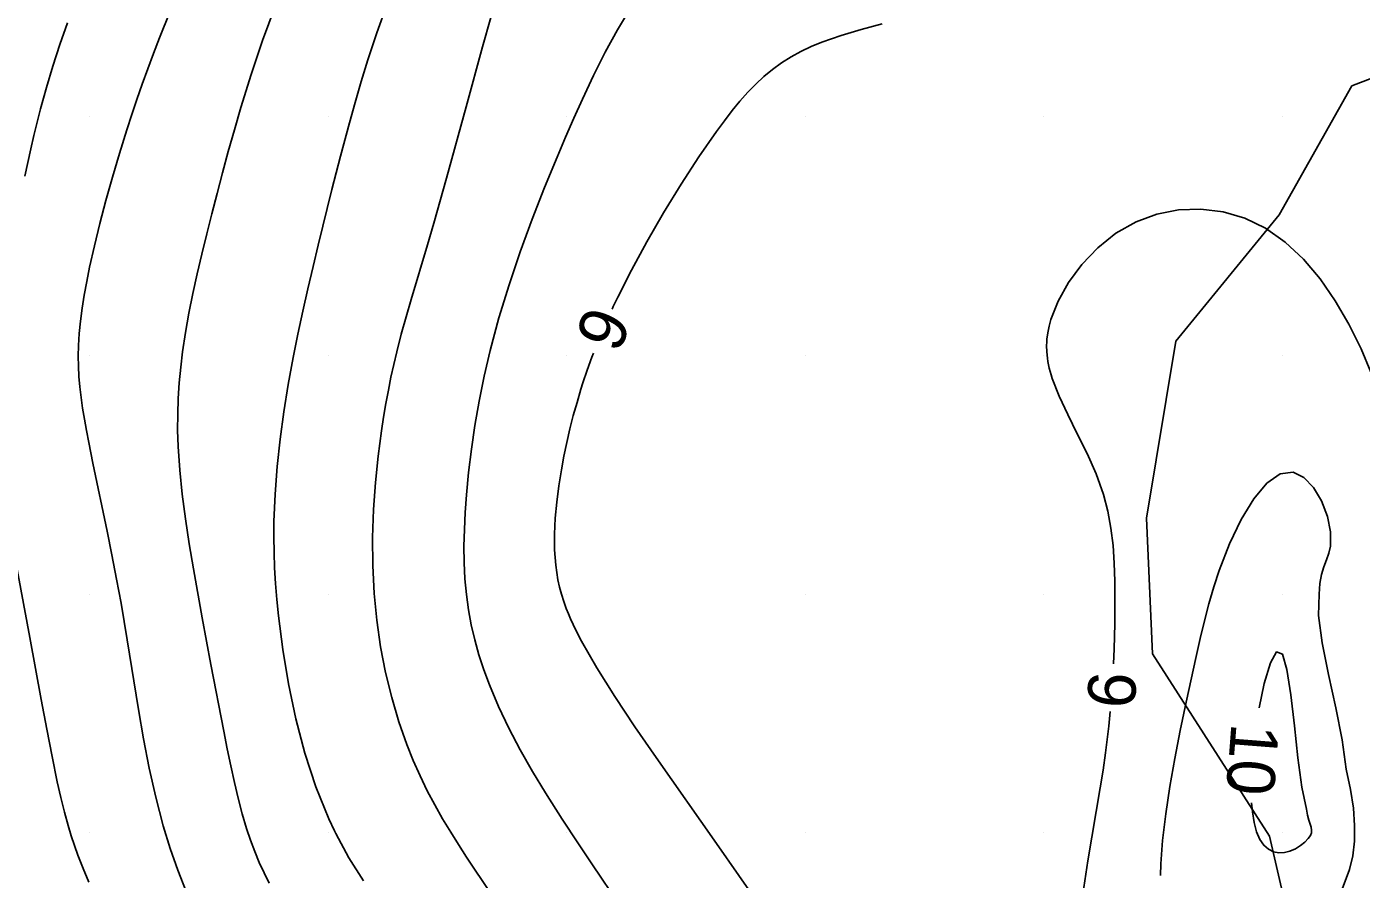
# Model space of a CAD drawing. Extents: x 2602990 to 2605851, y 618069 to 619180.
# Drawn here: x 2603067.4 to 2603123.3, y 618398.1 to 618433.8 of the extents above; entities that cross this region are included whole.
import ezdxf

# ---------------------------------------------------------------- set-up
doc = ezdxf.new("R2010")
doc.units = 0
for name, color, linetype in [('DTM Contours Major', 7, 'Continuous'), ('DTM Contours Minor', 7, 'Continuous'), ('DTM Contours Minor Text', 7, 'Continuous'), ('Exist DTM QL2 LIDAR Elevation Point', 7, 'Continuous'), ('PH Exist DTM Obscure Area', 7, 'Continuous')]:
    doc.layers.add(name, color=color, linetype=linetype)

msp = doc.modelspace()

# ---------------------------------------------------------------- linework, layer by layer
at = {"layer": 'DTM Contours Major'}
msp.add_lwpolyline([(2603082.463, 618434.717), (2603082.031, 618433.525), (2603081.654, 618432.385), (2603081.373, 618431.476), (2603081.119, 618430.604), (2603080.881, 618429.752), (2603080.509, 618428.359), (2603080.15, 618426.954), (2603079.575, 618424.629), (2603079.357, 618423.726), (2603079.14, 618422.802), (2603078.927, 618421.858), (2603078.722, 618420.894), (2603078.526, 618419.914), (2603078.321, 618418.788), (2603078.137, 618417.648), (2603077.979, 618416.499), (2603077.854, 618415.347), (2603077.766, 618414.196), (2603077.719, 618413.054), (2603077.713, 618412.404), (2603077.723, 618411.755), (2603077.747, 618411.104), (2603077.786, 618410.447), (2603077.839, 618409.781), (2603077.907, 618409.103), (2603078.086, 618407.693), (2603078.326, 618406.244), (2603078.634, 618404.784), (2603079.015, 618403.337), (2603079.474, 618401.932), (2603080.018, 618400.593), (2603080.258, 618400.086), (2603080.309, 618399.983), (2603080.864, 618398.966), (2603081.467, 618398)], dxfattribs=at)
at = {"layer": 'DTM Contours Minor'}
for points in [[(2603073.359, 618434.38), (2603072.924, 618433.313), (2603072.67, 618432.661), (2603072.427, 618432.015), (2603072.195, 618431.374), (2603071.971, 618430.735), (2603071.756, 618430.095), (2603071.546, 618429.452), (2603071.239, 618428.467), (2603070.946, 618427.478), (2603070.672, 618426.497), (2603070.419, 618425.534), (2603070.19, 618424.597), (2603069.988, 618423.698), (2603069.868, 618423.107), (2603069.763, 618422.536), (2603069.675, 618421.983), (2603069.605, 618421.447), (2603069.554, 618420.926), (2603069.523, 618420.418), (2603069.513, 618419.982), (2603069.52, 618419.55), (2603069.543, 618419.117), (2603069.581, 618418.684), (2603069.633, 618418.244), (2603069.698, 618417.794), (2603069.775, 618417.333), (2603069.861, 618416.857), (2603069.956, 618416.365), (2603070.132, 618415.493), (2603070.726, 618412.644), (2603070.928, 618411.647), (2603071.124, 618410.64), (2603071.308, 618409.632), (2603071.571, 618408.092), (2603072.042, 618405.175), (2603072.255, 618403.947), (2603072.492, 618402.715), (2603072.764, 618401.494), (2603073.077, 618400.298), (2603073.367, 618399.356), (2603073.688, 618398.441), (2603074.039, 618397.553)], [(2603077.764, 618434.63), (2603077.234, 618433.193), (2603076.762, 618431.777), (2603076.337, 618430.398), (2603076.062, 618429.461), (2603075.804, 618428.549), (2603075.562, 618427.659), (2603075.332, 618426.789), (2603075.113, 618425.936), (2603074.904, 618425.098), (2603074.698, 618424.253), (2603074.502, 618423.419), (2603074.321, 618422.594), (2603074.156, 618421.777), (2603074.012, 618420.966), (2603073.89, 618420.159), (2603073.81, 618419.51), (2603073.749, 618418.86), (2603073.706, 618418.206), (2603073.684, 618417.544), (2603073.682, 618416.872), (2603073.703, 618416.187), (2603073.769, 618415.201), (2603073.873, 618414.191), (2603074.009, 618413.16), (2603074.169, 618412.116), (2603074.346, 618411.063), (2603074.713, 618409.017), (2603075.076, 618407.061), (2603075.614, 618404.262), (2603075.759, 618403.527), (2603075.906, 618402.813), (2603076.058, 618402.121), (2603076.217, 618401.452), (2603076.387, 618400.807), (2603076.572, 618400.185), (2603076.736, 618399.699), (2603076.911, 618399.228), (2603077.1, 618398.77), (2603077.302, 618398.325), (2603077.519, 618397.891)], [(2603092.666, 618434.559), (2603092.123, 618433.653), (2603091.611, 618432.709), (2603091.123, 618431.736), (2603090.655, 618430.743), (2603090.296, 618429.951), (2603089.941, 618429.144), (2603089.587, 618428.315), (2603089.063, 618427.037), (2603088.546, 618425.709), (2603088.047, 618424.345), (2603087.579, 618422.963), (2603087.153, 618421.578), (2603086.781, 618420.206), (2603086.531, 618419.14), (2603086.319, 618418.094), (2603086.142, 618417.072), (2603085.997, 618416.075), (2603085.882, 618415.105), (2603085.793, 618414.165), (2603085.739, 618413.431), (2603085.703, 618412.715), (2603085.687, 618412.015), (2603085.694, 618411.329), (2603085.726, 618410.653), (2603085.787, 618409.987), (2603085.874, 618409.353), (2603085.99, 618408.723), (2603086.136, 618408.095), (2603086.311, 618407.467), (2603086.516, 618406.837), (2603086.753, 618406.202), (2603087.134, 618405.304), (2603087.569, 618404.398), (2603088.048, 618403.489), (2603088.564, 618402.58), (2603089.106, 618401.677), (2603089.797, 618400.581), (2603090.453, 618399.581), (2603091.04, 618398.705), (2603092.238, 618396.951)], [(2603069.063, 618433.946), (2603068.741, 618433.035), (2603068.447, 618432.13), (2603068.179, 618431.232), (2603067.934, 618430.339), (2603067.791, 618429.779), (2603067.656, 618429.22), (2603067.526, 618428.658), (2603067.281, 618427.517)], [(2603086.81, 618434.168), (2603086.459, 618432.933), (2603085.773, 618430.418), (2603084.956, 618427.426), (2603084.425, 618425.543), (2603084.161, 618424.642), (2603083.474, 618422.355), (2603083.26, 618421.62), (2603083.057, 618420.891), (2603082.87, 618420.164), (2603082.743, 618419.63), (2603082.625, 618419.092), (2603082.515, 618418.547), (2603082.413, 618417.993), (2603082.317, 618417.425), (2603082.229, 618416.842), (2603082.091, 618415.785), (2603081.978, 618414.683), (2603081.897, 618413.546), (2603081.855, 618412.384), (2603081.859, 618411.21), (2603081.917, 618410.032), (2603082.027, 618408.911), (2603082.188, 618407.804), (2603082.399, 618406.722), (2603082.655, 618405.672), (2603082.953, 618404.662), (2603083.29, 618403.701), (2603083.56, 618403.031), (2603083.847, 618402.389), (2603084.149, 618401.771), (2603084.465, 618401.176), (2603084.792, 618400.599), (2603085.129, 618400.039), (2603085.461, 618399.511), (2603085.799, 618398.993), (2603086.818, 618397.463)], [(2603103.219, 618433.896), (2603102.342, 618433.664), (2603101.496, 618433.415), (2603100.697, 618433.136), (2603100.245, 618432.948), (2603099.814, 618432.741), (2603099.401, 618432.514), (2603099.005, 618432.265), (2603098.625, 618431.99), (2603098.258, 618431.688), (2603097.917, 618431.372), (2603097.585, 618431.029), (2603097.257, 618430.659), (2603096.932, 618430.262), (2603096.605, 618429.839), (2603096.275, 618429.389), (2603095.54, 618428.328), (2603094.794, 618427.18), (2603094.058, 618425.98), (2603093.355, 618424.768), (2603092.707, 618423.58), (2603092.135, 618422.453), (2603091.942, 618422.05), (2603091.896, 618421.949)], [(2603123.709, 618419.303), (2603123.296, 618420.278), (2603122.787, 618421.31), (2603122.215, 618422.296), (2603121.581, 618423.214), (2603120.883, 618424.042), (2603120.121, 618424.757), (2603119.295, 618425.335), (2603118.424, 618425.752), (2603117.512, 618426.017), (2603116.579, 618426.133), (2603115.646, 618426.102), (2603114.735, 618425.925), (2603113.867, 618425.606), (2603113.021, 618425.122), (2603112.257, 618424.515), (2603111.59, 618423.818), (2603111.031, 618423.062), (2603110.595, 618422.282), (2603110.292, 618421.509), (2603110.217, 618421.231), (2603110.162, 618420.958), (2603110.127, 618420.69), (2603110.118, 618420.556), (2603110.113, 618420.423), (2603110.119, 618420.159), (2603110.145, 618419.895), (2603110.166, 618419.755), (2603110.224, 618419.473), (2603110.302, 618419.187), (2603110.348, 618419.043), (2603110.637, 618418.301), (2603111, 618417.527), (2603111.402, 618416.725), (2603111.81, 618415.898), (2603112.187, 618415.047), (2603112.5, 618414.175), (2603112.682, 618413.478), (2603112.812, 618412.768), (2603112.898, 618412.044), (2603112.948, 618411.305), (2603112.972, 618410.548), (2603112.978, 618409.772), (2603112.969, 618408.758), (2603112.942, 618407.716), (2603112.913, 618407.085)], [(2603091.118, 618420.106), (2603091.049, 618419.927), (2603090.854, 618419.388), (2603090.674, 618418.855), (2603090.589, 618418.588), (2603090.425, 618418.041), (2603090.271, 618417.488), (2603090.129, 618416.929), (2603089.998, 618416.363), (2603089.879, 618415.792), (2603089.771, 618415.215), (2603089.662, 618414.54), (2603089.573, 618413.862), (2603089.511, 618413.187), (2603089.48, 618412.519), (2603089.486, 618411.863), (2603089.533, 618411.224), (2603089.574, 618410.91), (2603089.628, 618410.601), (2603089.696, 618410.293), (2603089.775, 618409.998), (2603089.868, 618409.701), (2603089.977, 618409.399), (2603090.063, 618409.184), (2603090.157, 618408.965), (2603090.259, 618408.741), (2603090.487, 618408.279), (2603090.613, 618408.039), (2603091.253, 618406.921), (2603092.013, 618405.713), (2603092.854, 618404.45), (2603093.739, 618403.168), (2603096.28, 618399.56), (2603098.15, 618396.883)], [(2603121.546, 618410), (2603121.564, 618410.456), (2603121.633, 618410.833), (2603121.733, 618411.153), (2603121.843, 618411.441), (2603121.943, 618411.719), (2603122.012, 618412.012), (2603122.019, 618412.611), (2603121.887, 618413.265), (2603121.639, 618413.908), (2603121.301, 618414.474), (2603120.897, 618414.898), (2603120.45, 618415.114), (2603119.903, 618415.043), (2603119.348, 618414.653), (2603118.799, 618414), (2603118.273, 618413.137), (2603117.785, 618412.117), (2603117.352, 618410.996), (2603117.127, 618410.306), (2603116.922, 618409.601), (2603116.733, 618408.881), (2603116.555, 618408.146), (2603116.385, 618407.399), (2603115.966, 618405.474), (2603115.72, 618404.295), (2603115.489, 618403.114), (2603115.282, 618401.944), (2603115.108, 618400.797), (2603114.976, 618399.685), (2603114.901, 618398.706), (2603114.892, 618398.223)], [(2603066.837, 618411.632), (2603067.486, 618408.187), (2603067.964, 618405.586), (2603068.195, 618404.354), (2603068.419, 618403.199), (2603068.636, 618402.149), (2603068.785, 618401.484), (2603068.934, 618400.874), (2603069.088, 618400.308), (2603069.217, 618399.881), (2603069.353, 618399.47), (2603069.498, 618399.066), (2603069.717, 618398.507), (2603069.959, 618397.936)], [(2603116.194, 618394.654), (2603116.75, 618394.437), (2603117.409, 618394.34), (2603118.119, 618394.37), (2603118.851, 618394.52), (2603119.579, 618394.784), (2603120.298, 618395.167), (2603120.967, 618395.654), (2603121.57, 618396.236), (2603122.091, 618396.905), (2603122.512, 618397.651), (2603122.817, 618398.466), (2603122.947, 618399.043), (2603123.018, 618399.656), (2603123.028, 618400.316), (2603122.975, 618401.033), (2603122.859, 618401.817), (2603122.679, 618402.679), (2603122.51, 618403.896), (2603122.237, 618405.25), (2603121.932, 618406.638), (2603121.667, 618407.96), (2603121.514, 618409.115), (2603121.546, 618410)], [(2603121.004, 618401.004), (2603120.814, 618401.922), (2603120.651, 618403.144), (2603120.501, 618404.49), (2603120.351, 618405.783), (2603120.189, 618406.844), (2603120, 618407.494), (2603119.758, 618407.589), (2603119.495, 618407.133), (2603119.234, 618406.268), (2603119.022, 618405.24)], [(2603112.776, 618405.09), (2603112.718, 618404.47), (2603112.585, 618403.364), (2603112.479, 618402.626), (2603112.361, 618401.885), (2603111.839, 618398.837), (2603111.627, 618397.433)], [(2603118.711, 618401.261), (2603118.74, 618400.893), (2603118.812, 618400.435), (2603118.916, 618400.044), (2603119.052, 618399.726), (2603119.22, 618399.486), (2603119.414, 618399.318), (2603119.627, 618399.215), (2603119.853, 618399.172), (2603120.084, 618399.183), (2603120.315, 618399.242), (2603120.543, 618399.343), (2603120.753, 618399.475), (2603120.936, 618399.62), (2603121.082, 618399.766), (2603121.181, 618399.898), (2603121.225, 618400), (2603121.226, 618400.123), (2603121.204, 618400.243), (2603121.115, 618400.536), (2603121.059, 618400.74), (2603121.004, 618401.004)]]:
    msp.add_lwpolyline(points, dxfattribs=at)
at = {"layer": 'Exist DTM QL2 LIDAR Elevation Point'}
for p, q in [((2603070, 618430), (2603070, 618430)), ((2603080, 618430), (2603080, 618430)), ((2603090, 618430), (2603090, 618430)), ((2603100, 618430), (2603100, 618430)), ((2603110, 618430), (2603110, 618430)), ((2603120, 618430), (2603120, 618430)), ((2603070, 618420), (2603070, 618420)), ((2603080, 618420), (2603080, 618420)), ((2603090, 618420), (2603090, 618420)), ((2603100, 618420), (2603100, 618420)), ((2603110, 618420), (2603110, 618420)), ((2603120, 618420), (2603120, 618420)), ((2603070, 618410), (2603070, 618410)), ((2603080, 618410), (2603080, 618410)), ((2603090, 618410), (2603090, 618410)), ((2603100, 618410), (2603100, 618410)), ((2603110, 618410), (2603110, 618410)), ((2603120, 618410), (2603120, 618410)), ((2603070, 618400), (2603070, 618400)), ((2603080, 618400), (2603080, 618400)), ((2603090, 618400), (2603090, 618400)), ((2603100, 618400), (2603100, 618400)), ((2603110, 618400), (2603110, 618400)), ((2603120, 618400), (2603120, 618400))]:
    msp.add_line(p, q, dxfattribs=at)
at = {"layer": 'PH Exist DTM Obscure Area'}
msp.add_lwpolyline([(2603120.898, 618393.634), (2603119.462, 618399.873), (2603114.549, 618407.504), (2603114.302, 618413.188), (2603115.529, 618420.606), (2603119.862, 618425.901), (2603122.912, 618431.294), (2603127.871, 618433.194)], dxfattribs=at)

# ---------------------------------------------------------------- texts
at = {"layer": 'DTM Contours Minor Text'}
for s, rotation, p in [('9', 67.1174, (2603092.157, 618420.044)), ('9', 266.0472, (2603111.903, 618406.808)), ('10', 265.532, (2603117.868, 618404.631))]:
    msp.add_text(s, height=2, rotation=rotation, dxfattribs=at).set_placement(p)

doc.saveas('drawing.dxf')
